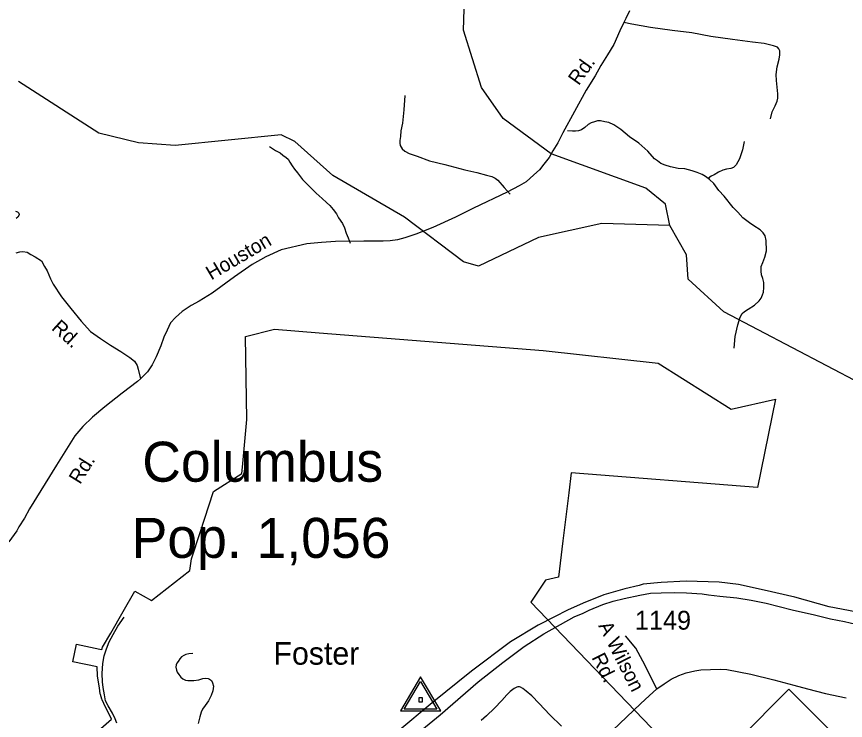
# Model space of a CAD drawing. Extents: x 990631 to 1056237, y 535999 to 585651.
# Drawn here: x 1042996 to 1048486, y 563754 to 568418 of the extents above; entities that cross this region are included whole.
import ezdxf

# ---------------------------------------------------------------- set-up
doc = ezdxf.new("R2010")
doc.units = 0
for name, color, linetype in [('Exist Boundary Political City Limit New', 7, 'Continuous'), ('Exist Civil Demographics City Label', 7, 'Continuous'), ('Exist Hydrographic Creek Single Shore', 7, 'Continuous'), ('Exist Hydrographic Misc Water Feature', 7, 'Continuous'), ('Exist Road Non-System Type 51', 7, 'Continuous'), ('Exist Road Primary NC Attributed', 7, 'Continuous'), ('Exist Road Primary NC Shield CELL', 7, 'Continuous'), ('Exist Road Primary US Divided Attributed', 7, 'Continuous'), ('Exist Road Secondary Type 51 Attributed', 7, 'Continuous'), ('Exist Road Secondary Type 51 Label', 7, 'Continuous'), ('Exist Road Secondary Type 51 Number Label', 7, 'Continuous'), ('Exist Survey Geodetic Marker CELL', 7, 'Continuous'), ('Exist Survey Geodetic Marker Label', 7, 'Continuous')]:
    doc.layers.add(name, color=color, linetype=linetype)

msp = doc.modelspace()

# ---------------------------------------------------------------- linework, layer by layer
at = {"layer": 'Exist Boundary Political City Limit New'}
for points in [[(1042698.7, 562951.6), (1043624.2, 563761.7), (1043617.2, 563783.1), (1043586, 563840.8), (1043585.4, 563841.8), (1043562.3, 563891.2), (1043561.1, 563894.3), (1043551.4, 563925.2), (1043550.4, 563930.2), (1043546.1, 563969.4), (1043533.4, 564046.6), (1043533.1, 564049.6), (1043530, 564108.4), (1043368.4, 564142.7), (1043393.9, 564258.5), (1043547.9, 564225.9), (1043561.7, 564222.9), (1043566.2, 564239.3), (1043621.8, 564331.9), (1043703, 564474.6), (1043780.2, 564610.2), (1043889.1, 564548.1), (1044144.7, 564746.4), (1044154.2, 564824.4), (1044211.9, 565000), (1044301.2, 565271.7), (1044488.1, 565389.9), (1044492, 565431.4), (1044521.5, 565747.2), (1044511.7, 566297.8), (1044705.9, 566345.5), (1045000, 566322.2), (1046484.3, 566204.4), (1047246, 566121.9)], [(1047246, 566121.9), (1047730.5, 565816.2), (1048023.9, 565882.6), (1047903.8, 565296.9), (1046670.2, 565393.8), (1046654.1, 565262.8), (1046614.8, 564944.5), (1046585.1, 564703.8), (1046499.1, 564683.6), (1046403.4, 564537.4), (1047676.4, 563209.3)]]:
    msp.add_lwpolyline(points, dxfattribs=at)
at = {"layer": 'Exist Hydrographic Creek Single Shore'}
for points in [[(1047323.2, 567034), (1046873.2, 567046.4), (1046453.4, 566953), (1046055.5, 566764.1), (1045956.1, 566792.4), (1045565.4, 567089.1), (1045090.6, 567364.5), (1044839.4, 567589.4), (1044749.2, 567633.9), (1044046.4, 567562.7), (1043805.1, 567580.7), (1043540.4, 567645.1), (1043009.3, 567987.2)], [(1048590.1, 565984.5), (1047680.1, 566462.3), (1047445.3, 566677.1), (1047433.6, 566838.1), (1047323.2, 567034)]]:
    msp.add_lwpolyline(points, dxfattribs=at)
at = {"layer": 'Exist Hydrographic Misc Water Feature'}
msp.add_lwpolyline([(1047323.2, 567034), (1047294.5, 567175.7), (1047164.3, 567280.1), (1046538, 567509.3), (1046220.2, 567742.1), (1046076.7, 567948.5), (1045955.6, 568328.4), (1045969.1, 568751.5), (1045858.6, 568940.8), (1045797.1, 569109.4), (1045648.5, 569929.7), (1045703.4, 570864), (1045633.9, 571032.7), (1045487.4, 571144), (1045117.3, 571305.8), (1044479.9, 571453.1)], dxfattribs=at)
at = {"layer": 'Exist Road Non-System Type 51'}
for points in [[(1047990.7, 567740), (1048002.2, 567787.8), (1048021.6, 567827.2), (1048034.4, 567856.8), (1048039, 567876.7), (1048038, 567906.7), (1048029, 567995.1), (1048028.2, 568033.2), (1048033.8, 568084.9), (1048047.4, 568134.6), (1048052.4, 568164.5), (1048051.2, 568190.6), (1048045.6, 568204.7), (1048036, 568215.1), (1048010.2, 568223.8), (1047948.7, 568239.8), (1047870.9, 568248.2), (1047739.4, 568266.5), (1047593.9, 568285.2), (1047468.5, 568309.3), (1047339, 568325.3), (1047195.6, 568346), (1047072.2, 568367.9), (1047018.6, 568377.8)], [(1045568.2, 567894), (1045561.1, 567800.1), (1045552.3, 567712.2), (1045542.7, 567660.6), (1045539.3, 567622.6), (1045534.6, 567596.7), (1045534, 567578.7), (1045537.5, 567564.6), (1045543.1, 567552.5), (1045550.9, 567542.2), (1045568.4, 567525.6), (1045597.9, 567510.6), (1045649.3, 567493), (1045732.3, 567462.3), (1045833.7, 567437), (1045964.6, 567402.8), (1046046.1, 567384.2), (1046109.6, 567368.1), (1046145.4, 567359), (1046167, 567346.3), (1046184.5, 567333.8), (1046226.9, 567284.3), (1046265.7, 567241.1)], [(1047577.8, 567345.2), (1047560.2, 567357.7), (1047536.7, 567372.4), (1047505, 567385.4), (1047471.4, 567396.5), (1047423.8, 567408.1), (1047377.9, 567411.6), (1047328, 567421.2), (1047292.5, 567432.3), (1047264.7, 567445.3), (1047241.2, 567462), (1047221.7, 567474.6), (1047177.3, 567526.1), (1047117, 567579.9), (1047056.4, 567621.9), (1046997.9, 567669.9), (1046952.8, 567701.5), (1046919.2, 567716.5), (1046893.3, 567721.3), (1046863.6, 567726.3), (1046843.6, 567726.9), (1046825.3, 567721.4), (1046803.2, 567714.1), (1046782.7, 567702.9), (1046760.1, 567683.5), (1046737.6, 567668.2), (1046719.3, 567660.7), (1046699.2, 567657.5), (1046679.2, 567658.1), (1046645.2, 567661.2)], [(1044672.7, 567556.4), (1044712, 567531), (1044741.4, 567514), (1044761, 567499.4), (1044782.5, 567484.8), (1044796, 567472.3), (1044805.5, 567453.9), (1044820.8, 567429.6), (1044837.9, 567406.8), (1044857.2, 567382.2), (1044889.8, 567339.2), (1044919, 567310.2), (1044950, 567279.3), (1044981, 567248.3), (1045019.9, 567212.9), (1045049.2, 567185.9), (1045072.3, 567165.2), (1045093.6, 567138.6), (1045114.6, 567109.8), (1045129.7, 567083.5), (1045154.6, 567046.5), (1045167.8, 567018.1), (1045178.7, 566983.6), (1045191.7, 566951.4), (1045206.6, 566916.9)], [(1047815.8, 567589.7), (1047804.1, 567533.9), (1047790.7, 567494.3), (1047784.1, 567474.7), (1047773.5, 567454.9), (1047762.9, 567435.3), (1047744.3, 567417.8), (1047728, 567410.4), (1047697.9, 567407.4), (1047673.5, 567400.1), (1047645.3, 567387), (1047616.7, 567369.8), (1047596.3, 567360.4), (1047577.8, 567345.2)], [(1047749.8, 566220.7), (1047756.4, 566298.6), (1047772.8, 566376.1), (1047788.4, 566425.8), (1047803.3, 566451.3), (1047817.7, 566462.8), (1047842.3, 566479.9), (1047885, 566506.7), (1047914, 566533.7), (1047928.6, 566551.2), (1047937.2, 566573), (1047944, 566592.7), (1047946.8, 566622.7), (1047945.9, 566656.7), (1047938.8, 566683.1), (1047931.5, 566707.2), (1047928.4, 566731.5), (1047929.4, 566761.5), (1047940.1, 566789.1), (1047953.2, 566822.6), (1047962.7, 566866.4), (1047960.9, 566934.5), (1047955.9, 566964.6), (1047940.5, 566985.1), (1047921.1, 567003.9), (1047880, 567031.2), (1047850.6, 567052.2), (1047807.6, 567083.4), (1047772.8, 567122.8), (1047743.8, 567153.6), (1047684.1, 567227.6), (1047647.2, 567264.7), (1047614.7, 567311.8), (1047585.7, 567338.8), (1047577.8, 567345.2)], [(1043659.5, 563736.1), (1043650.5, 563764.5), (1043631.6, 563801.1), (1043603.2, 563850.1), (1043586.3, 563884.7), (1043579.5, 563922.8), (1043569, 563971.2), (1043566.2, 564009.3), (1043564.1, 564065.4), (1043568.2, 564131.3), (1043575.8, 564181.2), (1043591.2, 564228.7), (1043610.7, 564274.1), (1043636.3, 564323.4), (1043666.2, 564378.4), (1043708.1, 564439)], [(1044164.8, 564198.4), (1044136.5, 564195.1), (1044118.4, 564191.7), (1044104.1, 564184.2), (1044089.9, 564174.6), (1044077.4, 564161.1), (1044066.9, 564145.3), (1044058.5, 564133.7), (1044054.2, 564121.7), (1044051.7, 564105.8), (1044055.1, 564087.7), (1044060.6, 564073.6), (1044072.1, 564057.2), (1044083.6, 564040.7), (1044097.2, 564030.4), (1044115, 564021.7), (1044131, 564019.2), (1044147, 564018.8), (1044171, 564018), (1044203.1, 564022.9), (1044229.5, 564032.2), (1044247.5, 564033.6), (1044265.5, 564030.9), (1044275.2, 564026.7), (1044287, 564018.2), (1044294.5, 564004.1), (1044299.9, 563981.8), (1044296.8, 563949.8), (1044285.8, 563918.2), (1044266.7, 563882.8), (1044245.7, 563853.4), (1044228.8, 563827.9), (1044220.2, 563808.3), (1044209.2, 563778.5), (1044199.8, 563732.9)], [(1046606.7, 563715.7), (1046529.2, 563790.3), (1046457.5, 563866.6), (1046409.1, 563916.1), (1046372.1, 563947.3), (1046348.6, 563966.2), (1046335, 563974.7), (1046327.1, 563976.8), (1046317.1, 563977.2), (1046311, 563975.3), (1046304.7, 563971.5), (1046292.6, 563965.9), (1046266, 563944.8), (1046243.2, 563923.5), (1046210, 563886.5), (1046162.4, 563836.1), (1046108.7, 563783.7), (1046073.7, 563752.8)]]:
    msp.add_lwpolyline(points, dxfattribs=at)
at = {"layer": 'Exist Road Primary NC Attributed'}
for points in [[(1047237.5, 563962.6), (1047285.6, 563996.9), (1047332.5, 564027.5), (1047383, 564052.1), (1047432.3, 564068.6), (1047488.6, 564081.5), (1047528.5, 564088.5), (1047655.7, 564094.4), (1047701, 564092), (1047860.6, 564060.3), (1048013.2, 564022.8), (1048144.7, 563987.5), (1048235.8, 563963.7), (1048354.8, 563931.9), (1048492.1, 563903.3)], [(1045567.7, 562340.2), (1045682.5, 562460.5), (1046025, 562795.1), (1046274.5, 563032.6), (1046404.6, 563160.8), (1046621.7, 563370.6), (1046771.4, 563515), (1046901.5, 563647.2), (1046989.2, 563730.8), (1047131.4, 563866.4), (1047185.4, 563916.4), (1047237.5, 563962.6)]]:
    msp.add_lwpolyline(points, dxfattribs=at)
at = {"layer": 'Exist Road Primary NC Shield CELL'}
msp.add_lwpolyline([(1047779.6, 563627.1), (1048112.6, 563960.1), (1048445.6, 563627.1), (1048112.6, 563294.1)], close=True, dxfattribs=at)
at = {"layer": 'Exist Road Primary US Divided Attributed'}
for points in [[(1048599.3, 564465.1), (1048378.2, 564507.6), (1048150.3, 564570.2), (1047947.1, 564617.1), (1047777.4, 564655.1), (1047650, 564670.7), (1047431.2, 564677.4), (1047265.9, 564668.5), (1047147.5, 564657.3), (1047120.7, 564648.4), (1047024.7, 564626), (1046886.2, 564585.8), (1046750, 564529.9), (1046645, 564485.2), (1046560.1, 564440.5), (1046450.7, 564384.7), (1046267.5, 564275.2), (1046010.7, 564080.7), (1045749.4, 563870.6), (1045521.5, 563680.7)], [(1045548.3, 563582.4), (1045803, 563790.2), (1046053.1, 564009.2), (1046216.2, 564138.8), (1046359.1, 564243.9), (1046488.6, 564328.8), (1046689, 564439.8), (1046748.8, 564465.3), (1046789.4, 564484.1), (1046879.2, 564522.5), (1046948.3, 564543.7), (1047019.9, 564561.2), (1047124.2, 564583.8), (1047194.4, 564597), (1047265, 564598.7), (1047352.5, 564601.9), (1047433.2, 564599.3), (1047538.1, 564591.8), (1047579.3, 564586.6), (1047655.4, 564578.3), (1047766.7, 564566.7), (1047861.1, 564551.7), (1047961.5, 564530.7), (1048134, 564487.3), (1048281.1, 564454.5), (1048388.5, 564426.8), (1048479.3, 564409.8), (1048668.5, 564364.5)]]:
    msp.add_lwpolyline(points, dxfattribs=at)
at = {"layer": 'Exist Road Secondary Type 51 Attributed'}
for points in [[(1047055.2, 568456.7), (1047031.5, 568405.3), (1047018.6, 568377.8), (1046992.7, 568322.5), (1046951.9, 568233.7), (1046909.7, 568165.1), (1046867.4, 568094.3), (1046829, 568025.5), (1046770.1, 567929.4), (1046614.4, 567647.2), (1046582.4, 567581.7), (1046548.9, 567527.3), (1046523.9, 567484.1), (1046488.1, 567440.1), (1046459, 567403.1), (1046421.9, 567368.2), (1046372.4, 567323.8), (1046326, 567297.2), (1046246.5, 567254), (1046022.2, 567148), (1045903.7, 567088), (1045754.6, 567019.7), (1045640.3, 566975.1), (1045567.9, 566951.4), (1045519.1, 566937.5), (1045471.7, 566931.9), (1045424.3, 566930.5), (1045296.1, 566930.5), (1045109.4, 566927.7), (1045016, 566920.7)], [(1042988.4, 567128.8), (1043003.3, 567123), (1043011.3, 567116.2), (1043014.7, 567104.7), (1043005.5, 567089.8), (1042994.3, 567079.8)], [(1045016, 566920.7), (1044918.5, 566911), (1044748.4, 566871.9), (1044648.1, 566825.9), (1044557.5, 566774.3), (1044439.1, 566693.4), (1044291.4, 566586.1), (1044206.3, 566533.1), (1044153.4, 566502.4), (1044093.5, 566463.3), (1044048.9, 566424.3), (1044016.8, 566388.1), (1043993.1, 566340.6), (1043970.8, 566294.6), (1043951.3, 566236.1), (1043922.1, 566162.2), (1043894.2, 566109.2), (1043863.5, 566063.2), (1043818.1, 566017.6)], [(1042992.9, 566851.5), (1043017, 566858.4), (1043037.4, 566862.2), (1043067.4, 566856.1), (1043091.4, 566841.2), (1043120, 566825.2), (1043161.3, 566799.9), (1043181.9, 566761), (1043199, 566733.5), (1043221.9, 566680.8), (1043239.1, 566645.3), (1043294.1, 566561.6), (1043355.9, 566482.6), (1043424.6, 566400.1), (1043486.4, 566331.4), (1043552.8, 566284.4), (1043619.3, 566239.7), (1043686.8, 566198.5), (1043747.5, 566159.5), (1043778.4, 566135.5), (1043795.6, 566105.7), (1043802.5, 566080.5), (1043818.1, 566017.6)], [(1043818.1, 566017.6), (1043797.9, 566000.3), (1043696, 565922.4), (1043580.3, 565833), (1043499, 565764.2), (1043436.1, 565701.2), (1043383.4, 565639.4), (1043260.9, 565444.6), (1043082.3, 565155.9), (1043047.9, 565095.2), (1043010.8, 565035.9), (1042997.9, 565010.3), (1042944.9, 564937.1)], [(1047237.5, 563962.6), (1047144.7, 564146.1), (1047097.8, 564233), (1047029.7, 564315.2)]]:
    msp.add_lwpolyline(points, dxfattribs=at)
at = {"layer": 'Exist Survey Geodetic Marker CELL'}
for points in [[(1045805.9, 563817.3), (1045672, 564043.4), (1045538.5, 563817.3)], [(1045780, 563829.4), (1045564.5, 563829.4), (1045672, 564011.6)], [(1045684.3, 563876), (1045684.3, 563904.3), (1045660, 563904.3), (1045660, 563876)]]:
    msp.add_lwpolyline(points, close=True, dxfattribs=at)

# ---------------------------------------------------------------- texts
at = {"layer": 'Exist Civil Demographics City Label'}
for s, p in [('Columbus', (1043829.1, 565335.7)), ('Pop. 1,056', (1043759, 564831.1))]:
    msp.add_text(s, height=265, dxfattribs=at).set_placement(p)
at = {"layer": 'Exist Road Secondary Type 51 Label'}
for s, rotation, p in [('Rd.', 54.5284, (1046719.5, 567956.6)), ('Houston', 30.478, (1044286.1, 566668.6)), ('Rd.', 317.7451, (1043222.5, 566347.9)), ('Rd.', 58.0703, (1043416.7, 565313.4)), ('A Wilson', 296.8405, (1046847.8, 564381.7)), (' Rd.', 296.8405, (1046787.2, 564202.5))]:
    msp.add_text(s, height=95, rotation=rotation, dxfattribs=at).set_placement(p)
at = {"layer": 'Exist Road Secondary Type 51 Number Label'}
msp.add_text('1149', height=125, dxfattribs=at).set_placement((1047092, 564355.4))
at = {"layer": 'Exist Survey Geodetic Marker Label'}
msp.add_text('Foster', height=150, dxfattribs=at).set_placement((1044698.2, 564123.2))

doc.saveas('drawing.dxf')
